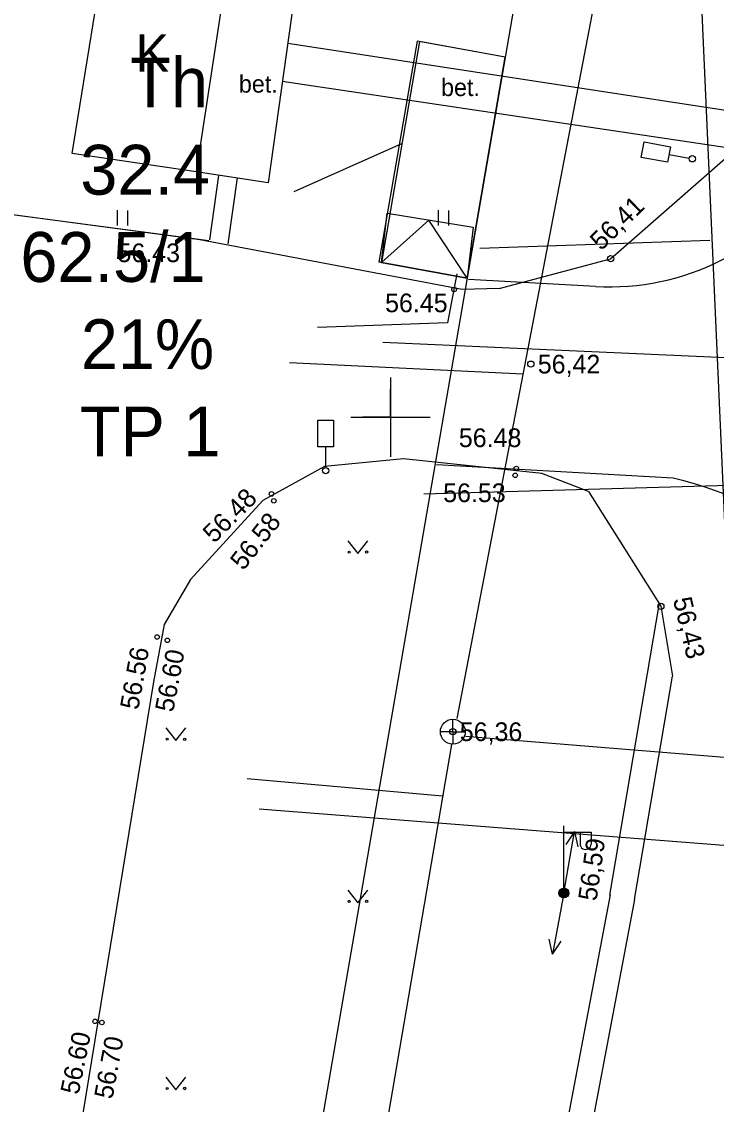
# Model space of a CAD drawing. Extents: x 9156 to 9809, y 2728 to 4000.
# Drawn here: x 9385.19 to 9413.08, y 3872.43 to 3915.86 of the extents above; entities that cross this region are included whole.
import ezdxf

# ---------------------------------------------------------------- set-up
doc = ezdxf.new("R2010")
doc.units = 0
for name, color, linetype in [('Level 11', 7, 'Continuous'), ('Level 12', 7, 'Continuous'), ('Level 14', 7, 'Continuous'), ('Level 15', 7, 'Continuous'), ('Level 16', 7, 'Continuous'), ('Level 17', 7, 'Continuous'), ('Level 18', 7, 'Continuous'), ('Level 3', 7, 'Continuous'), ('Level 4', 7, 'Continuous'), ('Level 5', 7, 'Continuous'), ('Level 54', 7, 'Continuous'), ('Level 56', 7, 'Continuous'), ('Level 58', 7, 'Continuous'), ('Level 61', 7, 'Continuous'), ('Level 7', 7, 'Continuous')]:
    doc.layers.add(name, color=color, linetype=linetype)

# ---------------------------------------------------------------- blocks, each defined once
blk = doc.blocks.new('KKOL')
at = {"layer": 'Level 58'}
for p, q in [((0, 1.59349), (0, -1.5935)), ((-1.5935, 0), (1.59349, 0))]:
    blk.add_line(p, q, dxfattribs=at)
blk = doc.blocks.new('VLIIKM')
at = {"layer": 'Level 3'}
blk.add_line((0, 0.95064), (0, 0.12645), dxfattribs=at)
blk.add_lwpolyline([(-0.31669, 2.02727), (0.31668, 2.02727), (0.31668, 0.95064), (-0.31669, 0.95064)], close=True, dxfattribs=at)
blk.add_circle((0, 0), 0.12645, dxfattribs=at)
blk = doc.blocks.new('VKANKA')
at = {"layer": 'Level 4'}
for q in [(0, 0.5), (-0.5, 0), (0.5, 0), (0, -0.5)]:
    blk.add_line((0, 0), q, dxfattribs=at)
blk.add_circle((0, 0), 0.5, dxfattribs=at)
blk = doc.blocks.new('KMNOOL')
at = {"layer": 'Level 12'}
for p, q in [((0, 0), (2.5, -0.006)), ((2.5, -0.006), (1.926, 0.242)), ((2.5, -0.006), (1.925, -0.251))]:
    blk.add_line(p, q, dxfattribs=at)
blk = doc.blocks.new('VALPOS')
at = {"layer": 'Level 11'}
for p, q in [((0, 0.2), (0, 2.7)), ((0, 2.444), (1.1, 2.444)), ((0.655, 2.449), (0.65, 1.971)), ((1.1, 2.444), (1.094, 1.965))]:
    blk.add_line(p, q, dxfattribs=at)
for radius in [0.2, 0.18, 0.16, 0.14, 0.12, 0.1, 0.08, 0.06, 0.04, 0.02]:
    blk.add_circle((0, 0), radius, dxfattribs=at)
blk.add_arc((0.872, 1.968), 0.222, 179.3118, 359.3118, dxfattribs=at)
blk = doc.blocks.new('KRTRIS')
at = {"layer": 'Level 61'}
for q in [(0, 1.125), (-1.125, 0), (1.125, 0), (0, -1.125)]:
    blk.add_line((0, 0), q, dxfattribs=at)

msp = doc.modelspace()

# ---------------------------------------------------------------- linework, layer by layer
at = {"layer": 'Level 11'}
msp.add_lwpolyline([(9399.631, 3906.195), (9403.076, 3905.573), (9404.606, 3914.442), (9401.162, 3915.064)], close=True, dxfattribs=at)
msp.add_lwpolyline([(9399.631, 3906.195), (9403.076, 3905.573), (9404.606, 3914.442), (9401.162, 3915.064)], close=True, dxfattribs=at)
at = {"layer": 'Level 12'}
for p, q in [((9413.577, 3892.144), (9412.2, 3923.289)), ((9399.631, 3906.195), (9399.863, 3908.174)), ((9401.539, 3907.894), (9399.631, 3906.195)), ((9399.863, 3908.174), (9403.309, 3907.615)), ((9403.076, 3905.573), (9401.539, 3907.894)), ((9403.309, 3907.615), (9403.076, 3905.573)), ((9412.808, 3907.082), (9403.588, 3906.767)), ((9403.076, 3905.573), (9399.631, 3906.195)), ((9402.657, 3905.741), (9402.279, 3903.776)), ((9402.279, 3903.776), (9397.069, 3903.598))]:
    msp.add_line(p, q, dxfattribs=at)
at = {"layer": 'Level 14'}
msp.add_line((9423.402, 3901.938), (9399.692, 3902.996), dxfattribs=at)
at = {"layer": 'Level 15'}
msp.add_line((9401.338, 3896.922), (9444.076, 3898.13), dxfattribs=at)
at = {"layer": 'Level 16'}
for p, q in [((9405.31, 3901.727), (9395.947, 3902.18)), ((9402.088, 3884.792), (9394.24, 3885.485))]:
    msp.add_line(p, q, dxfattribs=at)
at = {"layer": 'Level 17'}
msp.add_line((9394.725, 3884.284), (9443.656, 3880.472), dxfattribs=at)
at = {"layer": 'Level 18'}
for p, q in [((9408.225, 3905.239), (9403.131, 3905.524)), ((9411.343, 3897.553), (9401.847, 3898.084))]:
    msp.add_line(p, q, dxfattribs=at)
for centre, radius, start, end in [((9408.783, 3915.224), 10, 266.7988, 326.5271), ((9408.03, 3883.356), 14.579, 21.8158, 76.8644)]:
    msp.add_arc(centre, radius, start, end, dxfattribs=at)
at = {"layer": 'Level 5'}
msp.add_line((9396.127, 3909.044), (9400.454, 3910.968), dxfattribs=at)
at = {"layer": 'Level 54'}
for p, q in [((9402.671, 3887.904), (9417.828, 3966.797)), ((9393.471, 3918.22), (9392.201, 3909.833)), ((9396.259, 3917.785), (9395.082, 3909.398)), ((9387.214, 3910.579), (9388.144, 3916.263)), ((9395.88, 3914.999), (9414.656, 3912.124)), ((9395.655, 3913.477), (9413.874, 3910.754)), ((9392.201, 3909.833), (9387.214, 3910.579)), ((9395.082, 3909.398), (9392.201, 3909.833)), ((9393.098, 3909.687), (9392.726, 3907.109)), ((9393.841, 3909.594), (9393.469, 3906.953)), ((9389.033, 3908.298), (9389.033, 3907.678)), ((9389.438, 3908.286), (9389.438, 3907.678)), ((9401.914, 3908.298), (9401.914, 3907.678)), ((9402.32, 3908.286), (9402.32, 3907.678)), ((9400, 3901.25), (9400, 3898.75)), ((9398.75, 3900), (9401.25, 3900)), ((9397.395, 3898.8), (9397.395, 3897.976)), ((9407.944, 3897.012), (9406.072, 3897.732)), ((9398.286, 3895.033), (9398.686, 3894.53)), ((9398.686, 3894.53), (9399.086, 3895.033)), ((9408.806, 3880.819), (9410.784, 3892.464)), ((9409.791, 3880.652), (9411.313, 3889.606)), ((9390.986, 3887.528), (9391.386, 3887.024)), ((9391.386, 3887.024), (9391.786, 3887.528)), ((9403.005, 3887.197), (9431.448, 3884.882)), ((9402.449, 3886.872), (9394.674, 3841.51)), ((9398.286, 3881.024), (9398.686, 3880.52)), ((9398.686, 3880.52), (9399.086, 3881.024)), ((9408.809, 3880.838), (9404.385, 3857.533)), ((9409.791, 3880.652), (9405.367, 3857.347)), ((9390.986, 3873.518), (9391.386, 3873.015)), ((9391.386, 3873.015), (9391.786, 3873.518))]:
    msp.add_line(p, q, dxfattribs=at)
for points in [[(9404.359, 3905.156), (9408.832, 3906.351), (9414.074, 3910.929)], [(9404.359, 3905.156), (9402.873, 3905.119), (9392.342, 3907.107), (9376.112, 3909.281), (9373.532, 3909.11), (9370.993, 3908.613), (9367.957, 3907.743), (9365.913, 3906.376), (9364.922, 3905.134), (9363.683, 3902.649), (9362.506, 3898.362), (9361.825, 3894.759), (9360.957, 3886.558), (9359.231, 3873.439), (9356.01, 3849.893), (9352.324, 3829.753)], [(9361.825, 3894.759), (9363.683, 3902.649), (9365.417, 3905.755), (9366.214, 3906.547), (9367.957, 3907.743), (9370.993, 3908.613), (9373.532, 3909.11), (9376.112, 3909.281), (9392.706, 3907.089)], [(9406.072, 3897.732), (9400.514, 3898.327), (9397.355, 3898.016), (9394.877, 3896.649), (9391.966, 3893.481), (9390.913, 3891.679), (9390.479, 3889.381), (9385.153, 3856.791), (9374.649, 3858.353), (9371.614, 3858.291), (9369.074, 3857.794), (9365.047, 3855.557), (9362.198, 3852.451), (9360.092, 3845.617), (9362.363, 3836.166)], [(9407.944, 3897.012), (9410.849, 3892.412), (9411.313, 3889.606)]]:
    msp.add_lwpolyline(points, dxfattribs=at)
msp.add_lwpolyline([(9397.078, 3899.877), (9397.712, 3899.877), (9397.712, 3898.8), (9397.078, 3898.8)], close=True, dxfattribs=at)
for centre, radius in [((9391.853, 3907.127), 0.0909), ((9408.832, 3906.351), 0.125), ((9402.549, 3905.118), 0.0909), ((9405.63, 3902.124), 0.125), ((9397.395, 3897.849), 0.126), ((9405.05, 3897.937), 0.0909), ((9405.004, 3897.663), 0.0909), ((9395.221, 3896.917), 0.0909), ((9395.312, 3896.643), 0.0909), ((9398.336, 3894.583), 0.0407), ((9399.036, 3894.583), 0.0486), ((9410.849, 3892.412), 0.125), ((9390.63, 3891.179), 0.0909), ((9391.04, 3891.042), 0.0909), ((9402.499, 3887.378), 0.125), ((9391.036, 3887.078), 0.0433), ((9391.736, 3887.078), 0.0482), ((9406.957, 3880.909), 0.125), ((9398.336, 3880.574), 0.0407), ((9399.036, 3880.574), 0.0486), ((9388.141, 3875.761), 0.0909), ((9388.414, 3875.715), 0.0909), ((9391.036, 3873.068), 0.0433), ((9391.736, 3873.068), 0.0482)]:
    msp.add_circle(centre, radius, dxfattribs=at)
at = {"layer": 'Level 56'}
for p, q in [((9408.225, 3905.239), (9403.131, 3905.524)), ((9411.343, 3897.553), (9401.847, 3898.084))]:
    msp.add_line(p, q, dxfattribs=at)
for centre, radius, start, end in [((9408.783, 3915.224), 10, 266.7988, 326.5271), ((9408.03, 3883.356), 14.579, 21.8158, 76.8644)]:
    msp.add_arc(centre, radius, start, end, dxfattribs=at)
at = {"layer": 'Level 7'}
for p, q in [((9406.13, 3923.27), (9384.82, 3799.8)), ((9401.064, 3915.082), (9399.533, 3906.213)), ((9404.606, 3914.442), (9401.064, 3915.082)), ((9403.076, 3905.573), (9399.533, 3906.213))]:
    msp.add_line(p, q, dxfattribs=at)

# ---------------------------------------------------------------- block references
at = {"layer": 'Level 54', "xscale": 0.9999979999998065, "yscale": 0.9999979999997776, "rotation": 79.58726499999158}
msp.add_blockref('VLIIKM', (9412.111, 3910.361), dxfattribs=at)
at = {"layer": 'Level 54'}
for name, p in [('KKOL', (9400, 3900)), ('KRTRIS', (9400, 3900)), ('KRTRIS', (9400, 3900)), ('VKANKA', (9402.499, 3887.378)), ('VALPOS', (9406.957, 3880.909))]:
    msp.add_blockref(name, p, dxfattribs=at)
for rotation in [80.49043800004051, -100.47537699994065]:
    msp.add_blockref('KMNOOL', (9406.957, 3880.909), dxfattribs=dict(at, rotation=rotation))

# ---------------------------------------------------------------- texts
at = {"layer": 'Level 5'}
for s, p in [('Th', (9389.552, 3912.422)), ('32.4', (9387.549, 3908.922)), ('62.5/1', (9385.143, 3905.422)), ('21%', (9387.568, 3901.922)), ('TP 1', (9387.524, 3898.422))]:
    msp.add_text(s, height=2, dxfattribs=at).set_placement(p)
at = {"layer": 'Level 54'}
for s, height, p in [('K', 1.5, (9389.771, 3913.855)), ('bet.', 0.7, (9393.912, 3913.014)), ('bet.', 0.7, (9402.026, 3912.876)), ('56.43', 0.75, (9389.039, 3906.214)), ('56.45', 0.75, (9399.78, 3904.205)), (' 56,42', 0.75, (9405.63, 3901.749)), ('56.48', 0.75, (9402.74, 3898.795)), ('56.53', 0.75, (9402.111, 3896.588)), (' 56,36', 0.75, (9402.499, 3887.003))]:
    msp.add_text(s, height=height, dxfattribs=at).set_placement(p)
for s, rotation, p in [(' 56,41', 44.3067, (9408.252, 3906.45)), ('56.48', 45.0819, (9392.921, 3894.908)), ('56.58', 51.9226, (9394.092, 3893.812)), (' 56,43', 283.237, (9411.27, 3892.958)), ('56.56', 79.8377, (9389.872, 3888.229)), ('56.60', 79.3287, (9391.275, 3888.131)), (' 56,59', 81.9857, (9408.228, 3880.287)), ('56.60', 78.4386, (9387.475, 3872.792)), ('56.70', 79.5501, (9388.834, 3872.613))]:
    msp.add_text(s, height=0.75, rotation=rotation, dxfattribs=at).set_placement(p)

doc.saveas('drawing.dxf')
